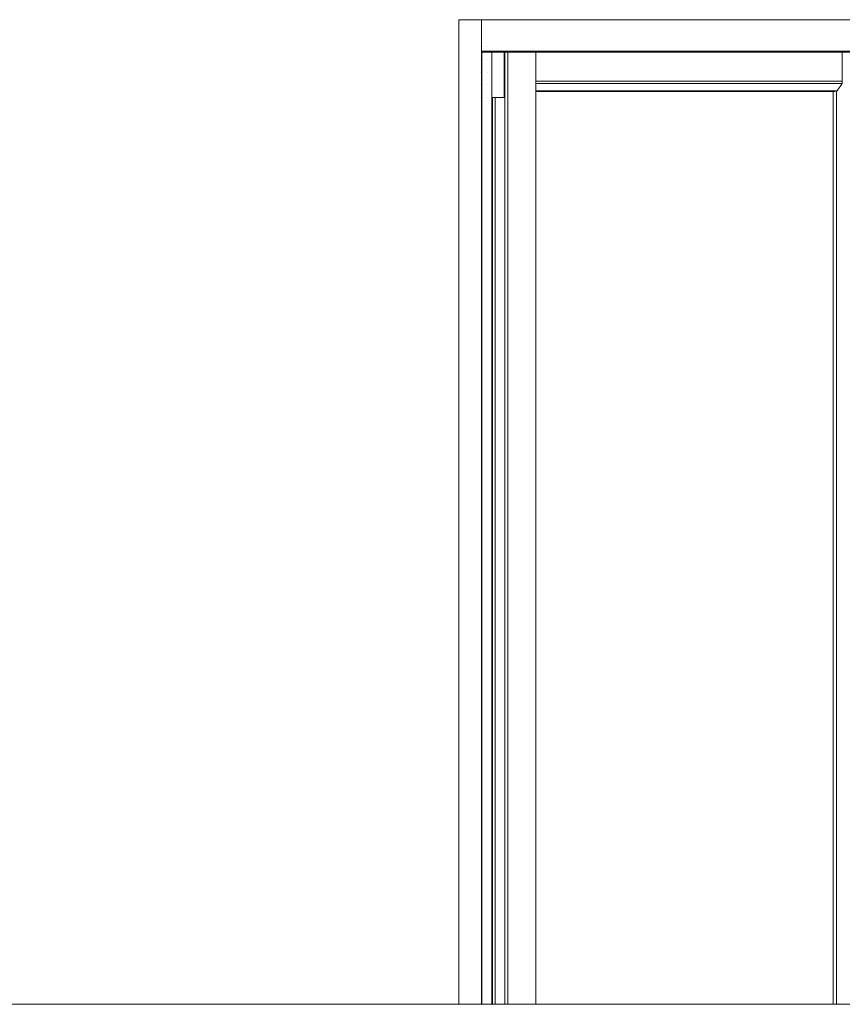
# Model space of a CAD drawing. Header units: inches. Extents: x 424 to 2043, y -237 to 445.
# Tile 910 of 965: x 977.47 to 979.05, y 231.05 to 232.95. Entities that reach past the tile are written whole.
import ezdxf

# ---------------------------------------------------------------- set-up
doc = ezdxf.new("R2010")
doc.units = ezdxf.units.IN
doc.header["$MEASUREMENT"] = 0
for name, color, linetype, lineweight in [('A-DOOR', 31, 'Continuous', 9), ('A-FLOR-HRAL', 11, 'Continuous', 9), ('A-WALL', 113, 'Continuous', 9)]:
    doc.layers.add(name, color=color, linetype=linetype, lineweight=lineweight)

# ---------------------------------------------------------------- blocks, each defined once
blk = doc.blocks.new('Railing - Railing-202422-Section 2')
at = {"layer": 'A-FLOR-HRAL'}
blk.add_line((26.2602, 14.5), (20.1957, 14.5), dxfattribs=at)
blk = doc.blocks.new('5-panel_Bi-fold_external_door_10806 - Type 1-V73-Section 2')
at = {"layer": 'A-DOOR'}
for p, q in [((24.2445, 16.4), (24.2885, 16.4)), ((24.2445, 16.4), (24.2445, 14.5)), ((24.2885, 16.339), (24.2885, 16.4)), ((24.2885, 16.4), (29.2003, 16.4)), ((24.2885, 16.4), (24.2885, 14.5)), ((24.2861, 16.349), (24.2861, 16.349)), ((24.3, 16.349), (24.3001, 16.349)), ((24.2861, 16.324), (24.2861, 16.324)), ((24.2861, 16.324), (24.2861, 16.324)), ((24.2885, 16.339), (29.2003, 16.339)), ((24.2886, 16.337), (29.2004, 16.337)), ((24.2889, 16.3372), (24.2889, 14.5)), ((24.3, 16.324), (24.3, 16.324)), ((24.3, 16.324), (24.3001, 16.324)), ((24.3, 16.324), (24.3, 16.324)), ((24.3001, 16.324), (24.3001, 16.324)), ((24.3079, 14.5), (24.3079, 16.3372)), ((24.3318, 16.25), (24.3318, 16.3372)), ((24.3334, 14.5), (24.3334, 16.3372)), ((24.339, 14.5), (24.339, 16.3372)), ((24.3932, 14.5), (24.3932, 16.3372)), ((24.984, 16.3374), (24.984, 16.2816)), ((24.2861, 16.299), (24.2861, 16.299)), ((24.2861, 16.299), (24.2861, 16.299)), ((24.3, 16.299), (24.3, 16.299)), ((24.3, 16.299), (24.3001, 16.299)), ((24.3, 16.299), (24.3, 16.299)), ((24.3001, 16.299), (24.3001, 16.299)), ((24.2861, 16.274), (24.2861, 16.274)), ((24.2861, 16.274), (24.2861, 16.274)), ((24.3, 16.274), (24.3, 16.274)), ((24.3, 16.274), (24.3001, 16.274)), ((24.3, 16.274), (24.3, 16.274)), ((24.3001, 16.274), (24.3001, 16.274)), ((24.984, 16.2816), (24.3932, 16.2816)), ((24.9839, 16.2766), (24.3932, 16.2766)), ((24.9839, 16.2766), (24.9742, 16.2627)), ((24.984, 16.2816), (24.9839, 16.2766)), ((24.2861, 16.249), (24.2861, 16.249)), ((24.3, 16.249), (24.3001, 16.249)), ((24.3, 16.249), (24.3, 16.249)), ((24.3001, 16.249), (24.3001, 16.249)), ((24.3096, 16.25), (24.3074, 16.25)), ((24.3124, 16.25), (24.3096, 16.25)), ((24.3096, 16.25), (24.3096, 14.5)), ((24.329, 16.25), (24.3124, 16.25)), ((24.3145, 14.5), (24.3145, 16.25)), ((24.3304, 16.25), (24.329, 16.25)), ((24.3318, 16.25), (24.3304, 16.25)), ((24.9742, 16.2627), (24.3932, 16.2627)), ((24.9708, 16.2614), (24.3932, 16.2614)), ((24.9667, 16.2614), (24.9667, 14.5)), ((24.9732, 16.2627), (24.9732, 14.5))]:
    blk.add_line(p, q, dxfattribs=at)
at = {"layer": 'A-DOOR', "flags": 128}
for points in [[(24.3, 16.324), (24.3, 16.324), (24.3001, 16.324)], [(24.3, 16.299), (24.3, 16.299), (24.3001, 16.299)], [(24.3, 16.274), (24.3, 16.274), (24.3001, 16.274)]]:
    blk.add_lwpolyline(points, dxfattribs=at)
at = {"layer": 'A-DOOR'}
blk.add_ellipse((24.2886, 16.339), major_axis=(0, 0.002), ratio=0.008815, start_param=1.560717, end_param=3.141593, dxfattribs=at)

msp = doc.modelspace()

# ---------------------------------------------------------------- linework, layer by layer
at = {"layer": 'A-WALL'}
for p, q in [((978.3136, 231.0501), (978.3136, 232.9501)), ((978.3136, 232.9501), (983.3134, 232.9501))]:
    msp.add_line(p, q, dxfattribs=at)

# ---------------------------------------------------------------- block references
at = {"layer": 'A-DOOR'}
msp.add_blockref('5-panel_Bi-fold_external_door_10806 - Type 1-V73-Section 2', (954.069, 216.5501), dxfattribs=at)
at = {"layer": 'A-FLOR-HRAL'}
msp.add_blockref('Railing - Railing-202422-Section 2', (954.069, 216.5501), dxfattribs=at)

doc.saveas('drawing.dxf')
